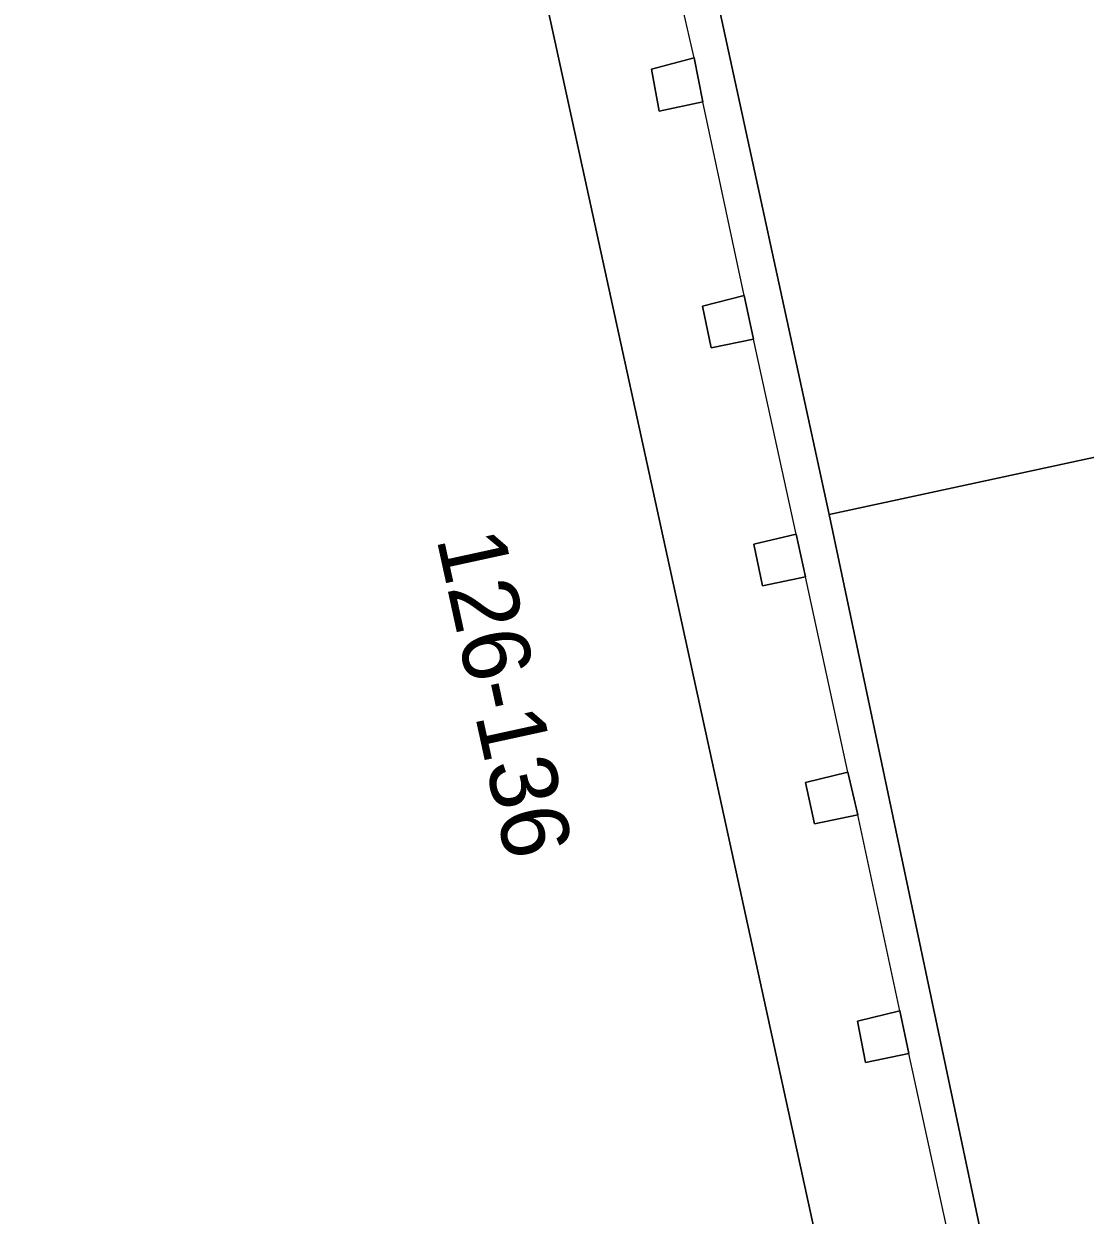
# Model space of a CAD drawing. Extents: x 162172 to 163187, y 382874 to 383685.
# Drawn here: x 163088.71 to 163104.4, y 383590.42 to 383608.02 of the extents above; entities that cross this region are included whole.
import ezdxf

# ---------------------------------------------------------------- set-up
doc = ezdxf.new("R2010")
doc.units = 0
for name, color, linetype in [('IMGEO_Erf', 7, 'Continuous'), ('IMGEO_Pand', 7, 'Continuous'), ('IMGEO_Pand_nummerreeks', 7, 'Continuous'), ('IMGEO_Pand_overbouw', 7, 'Continuous'), ('IMGEO_Voetpad_open', 7, 'Continuous')]:
    doc.layers.add(name, color=color, linetype=linetype)

msp = doc.modelspace()

# ---------------------------------------------------------------- linework, layer by layer
at = {"layer": 'IMGEO_Erf'}
msp.add_lwpolyline([(163104.359, 383583.027), (163100.61, 383600.771), (163098.815, 383609.053), (163099.253, 383609.974), (163099.596, 383612.146), (163099.301, 383614.325), (163098.385, 383616.355), (163096.868, 383617.887), (163094.172, 383620.756), (163089.77, 383622.029), (163088.843, 383626.428), (163086.803, 383628.6), (163086.674, 383628.504), (163086.694, 383620.048), (163086.699, 383617.852), (163089.164, 383618.405), (163089.314, 383618.439), (163089.384, 383618.697), (163094.519, 383617.229), (163094.766, 383615.894), (163093.906, 383615.462), (163095.082, 383610.017), (163096.078, 383609.989), (163101.528, 383584.998)], dxfattribs=at)
for points in [[(163098.101, 383606.734), (163097.985, 383607.355), (163098.617, 383607.52), (163098.743, 383606.871)], [(163098.74, 383603.85), (163099.358, 383604.007), (163099.493, 383603.365), (163098.866, 383603.234)], [(163099.626, 383599.719), (163099.498, 383600.336), (163100.125, 383600.483), (163100.26, 383599.854)], [(163100.395, 383596.201), (163100.26, 383596.811), (163100.886, 383596.965), (163101.038, 383596.336)], [(163101.151, 383592.678), (163101.032, 383593.285), (163101.656, 383593.438), (163101.791, 383592.807)]]:
    msp.add_lwpolyline(points, close=True, dxfattribs=at)
at = {"layer": 'IMGEO_Pand'}
msp.add_lwpolyline([(163101.528, 383584.998), (163096.078, 383609.989), (163095.082, 383610.017), (163093.906, 383615.462), (163094.766, 383615.894), (163094.519, 383617.229), (163089.384, 383618.697), (163089.314, 383618.439), (163089.164, 383618.405), (163086.699, 383617.852), (163080.259, 383616.407), (163077.833, 383611.91), (163078.801, 383607.486), (163079.064, 383606.287), (163079.222, 383605.564), (163079.749, 383603.157), (163075.635, 383601.136), (163074.295, 383603.865), (163073.417, 383605.651), (163073.316, 383605.857), (163048.833, 383593.836), (163035.174, 383593.065), (163038.486, 383586.285)], dxfattribs=at)
for points in [[(163098.617, 383607.52), (163097.985, 383607.355), (163098.101, 383606.734), (163098.743, 383606.871)], [(163099.358, 383604.007), (163098.74, 383603.85), (163098.866, 383603.234), (163099.493, 383603.365)], [(163100.125, 383600.483), (163099.498, 383600.336), (163099.626, 383599.719), (163100.26, 383599.854)], [(163100.886, 383596.965), (163100.26, 383596.811), (163100.395, 383596.201), (163101.038, 383596.336)], [(163101.656, 383593.438), (163101.032, 383593.285), (163101.151, 383592.678), (163101.791, 383592.807)]]:
    msp.add_lwpolyline(points, close=True, dxfattribs=at)
at = {"layer": 'IMGEO_Pand_overbouw'}
for points in [[(163096.078, 383609.989), (163101.528, 383584.998)], [(163102.414, 383589.937), (163101.791, 383592.807), (163101.151, 383592.678), (163101.032, 383593.285), (163101.656, 383593.438), (163101.038, 383596.336), (163100.395, 383596.201), (163100.26, 383596.811), (163100.886, 383596.965), (163100.26, 383599.854), (163099.626, 383599.719), (163099.498, 383600.336), (163100.125, 383600.483), (163099.493, 383603.365), (163098.866, 383603.234), (163098.74, 383603.85), (163099.358, 383604.007), (163098.743, 383606.871), (163098.101, 383606.734), (163097.985, 383607.355), (163098.617, 383607.52), (163098.443, 383608.27)]]:
    msp.add_lwpolyline(points, dxfattribs=at)
at = {"layer": 'IMGEO_Voetpad_open'}
for points in [[(163072.891, 383633.475), (163078.521, 383631.829), (163085.77, 383629.71), (163085.916, 383629.819), (163086.803, 383628.6), (163088.843, 383626.428), (163089.77, 383622.029), (163094.172, 383620.756), (163096.868, 383617.887), (163098.385, 383616.355), (163099.301, 383614.325), (163099.596, 383612.146), (163099.253, 383609.974), (163098.815, 383609.053), (163100.61, 383600.771), (163106.894, 383602.127), (163105.478, 383608.652), (163105.269, 383609.614)], [(163108.032, 383596.826), (163108.085, 383596.943), (163106.894, 383602.127), (163100.61, 383600.771), (163104.359, 383583.027), (163106.777, 383572.599), (163108.128, 383572.917)]]:
    msp.add_lwpolyline(points, dxfattribs=at)

# ---------------------------------------------------------------- texts
at = {"layer": 'IMGEO_Pand_nummerreeks'}
msp.add_text('126-136', height=1, rotation=282.3012, dxfattribs=at).set_placement((163094.807, 383600.422))

doc.saveas('drawing.dxf')
